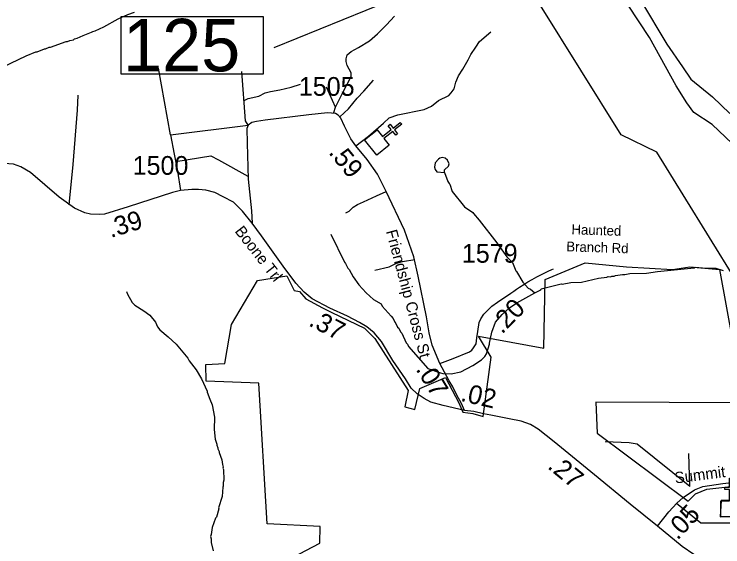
# Model space of a CAD drawing. Extents: x 1248089 to 1457196, y 820910 to 988753.
# Drawn here: x 1356872 to 1361597, y 883530 to 887081 of the extents above; entities that cross this region are included whole.
import ezdxf

# ---------------------------------------------------------------- set-up
doc = ezdxf.new("R2010")
doc.units = 0
for name, color, linetype in [('Exist Boundary Political City Limit New', 7, 'Continuous'), ('Exist Cultural Church CELL', 7, 'Continuous'), ('Exist Hydrographic Misc Water Feature', 7, 'Continuous'), ('Exist Hydrographic River Shore', 7, 'Continuous'), ('Exist Road Non-System Type 51', 7, 'Continuous'), ('Exist Road Secondary Structure Private Number Label', 7, 'Continuous'), ('Exist Road Secondary Type 51 Attributed', 7, 'Continuous'), ('Exist Road Secondary Type 51 Label', 7, 'Continuous'), ('Map Preparation Boundary City Limit Buffer Line', 7, 'Continuous'), ('Prop GRAU CAT1 Cell', 7, 'Continuous'), ('Prop Lane Lines', 7, 'Continuous')]:
    doc.layers.add(name, color=color, linetype=linetype)

msp = doc.modelspace()

# ---------------------------------------------------------------- linework, layer by layer
at = {"layer": 'Exist Boundary Political City Limit New'}
for points in [[(1361685, 885308.3), (1361156.1, 886160.3), (1360919.8, 886275.9), (1360380.9, 887139)], [(1359277.1, 884918.7), (1359498.3, 884571.1), (1359477, 884464), (1359544.2, 884444.8), (1359576.8, 884585.1), (1359747.7, 884658.1), (1359836, 884490.9), (1359862.9, 884427.5), (1359930, 884418.5), (1359999.5, 884398.8), (1360053.3, 884795.3), (1359968.2, 884934.2), (1360402.9, 884855.2), (1360411.7, 885312.9), (1360680, 885423), (1360953.9, 885396.2), (1361262.1, 885379.1), (1361376.5, 885396.2), (1361576.1, 885378.4), (1361663.4, 884891.8)], [(1358727.2, 883460), (1358909, 883553.9), (1358912.7, 883664.7), (1358559.2, 883683.1), (1358504.2, 884622.1), (1358153.2, 884634.3), (1358150.7, 884746.5), (1358277.5, 884751.4), (1358321.4, 885011.7), (1358494.5, 885304.5), (1358689.5, 885336.2), (1358738.3, 885238.6), (1358774.9, 885231.3), (1358816.3, 885182.5), (1358928.5, 885123.7), (1358989.4, 885092), (1359208.8, 884987.1), (1359277.1, 884918.7)], [(1361728.6, 884490.8), (1360750.3, 884494.3), (1360759.1, 884287.4), (1361365.7, 883834.5), (1361414.1, 883882.9), (1361489.9, 883914.2), (1361770.2, 883946.6)], [(1361770.2, 883838.1), (1361585.5, 883838.1), (1361579.6, 883729.5), (1361919.7, 883738.3)]]:
    msp.add_lwpolyline(points, dxfattribs=at)
at = {"layer": 'Exist Cultural Church CELL'}
for points in [[(1359291.4, 886309.1), (1359326.9, 886264.5), (1359386.6, 886311.9), (1359366.7, 886337), (1359379.2, 886346.9), (1359399.1, 886321.8), (1359446.2, 886359.2), (1359456.1, 886346.7), (1359409, 886309.3), (1359428.9, 886284.2), (1359416.4, 886274.3), (1359396.5, 886299.3), (1359336.9, 886252), (1359372.7, 886206.8), (1359289.3, 886140.6), (1359208.1, 886242.9)], [(1361584.1, 883836.5), (1361641.1, 883836.2), (1361641.6, 883912.4), (1361609.6, 883912.6), (1361609.7, 883928.5), (1361641.7, 883928.3), (1361642.1, 883988.5), (1361658.1, 883988.4), (1361657.7, 883928.2), (1361689.7, 883928), (1361689.6, 883912), (1361657.6, 883912.2), (1361657.1, 883836.1), (1361714.8, 883835.6), (1361714, 883729.2), (1361583.4, 883730)]]:
    msp.add_lwpolyline(points, close=True, dxfattribs=at)
at = {"layer": 'Exist Hydrographic Misc Water Feature'}
for points in [[(1356694, 886681.9), (1356952.8, 886804), (1357017.4, 886830.4), (1357025.4, 886830.3), (1357073.8, 886849.2), (1357081.8, 886849), (1357106.1, 886860.5), (1357114.1, 886860.3), (1357218.9, 886897.9), (1357226.9, 886897.7), (1357243.1, 886905.3), (1357267.1, 886910.7), (1357275.2, 886916.6), (1357291.3, 886920.2), (1357331.8, 886939.3), (1357388.2, 886960), (1357396.4, 886965.8), (1357412.4, 886969.5), (1357469, 886996.1), (1357566.2, 887049.9), (1357630.9, 887078.4), (1357673.3, 887093.3)], [(1359740.3, 886025.9), (1359742, 886042.2), (1359768.6, 886067.5), (1359773, 886083.5), (1359761.5, 886107.7), (1359745.8, 886122.1), (1359725.8, 886124.5), (1359709.7, 886121), (1359701.6, 886115.1), (1359679.1, 886089.6), (1359674.5, 886061.7), (1359678.2, 886045.7), (1359689.7, 886029.4), (1359740.3, 886025.9)], [(1359740.3, 886025.9), (1359764.4, 885965.7), (1359772.1, 885951.5), (1359777.9, 885947.4), (1359792.9, 885899), (1359874.6, 885797.2), (1359929.7, 885759.9), (1359933.6, 885751.9), (1359972.6, 885707), (1360091.2, 885556.2), (1360157.6, 885463.7), (1360194.4, 885425.8), (1360217.1, 885369.3), (1360221.7, 885366.6), (1360263.5, 885294.3), (1360298.6, 885255.4), (1360314.4, 885247.1), (1360342.9, 885222.6)], [(1358982.5, 885613.6), (1359074.4, 885427.5), (1359082.2, 885419.3), (1359097.4, 885387), (1359105.2, 885378.8), (1359132.2, 885330.2), (1359171.1, 885277.3), (1359217.9, 885224.2), (1359268.9, 885179), (1359318.2, 885149.9), (1359325.9, 885133.7), (1359386.4, 885068.3), (1359398, 885052), (1359409.5, 885027.8), (1359417.3, 885019.6), (1359428.8, 884995.3), (1359436.6, 884987.2), (1359448.1, 884962.9), (1359455.9, 884954.7), (1359486.4, 884890), (1359494.3, 884881.8), (1359501.9, 884865.7), (1359630.7, 884718.7), (1359714, 884688.9), (1359729.9, 884684.5), (1359785.9, 884683.2), (1359850.2, 884697.7), (1359931.2, 884739.8), (1359988, 884776.5), (1360010.4, 884798.1), (1360020.8, 884815.8), (1360042.3, 884881.3), (1360040.9, 884888.2), (1360056.1, 884961), (1360081.6, 885028.4), (1360126.7, 885079.4), (1360175.6, 885122.2), (1360224.4, 885157.2), (1360342.9, 885222.6)], [(1360342.9, 885222.6), (1360384.4, 885243.5), (1360386.5, 885249.5), (1360519.2, 885282.4), (1360525.5, 885281.3), (1360583.5, 885293), (1360655.5, 885295.3), (1360768.1, 885320.7), (1360824.2, 885327.5), (1360832.3, 885331.3), (1360848.3, 885330.9), (1360856.4, 885334.7), (1360872.4, 885334.4), (1360880.5, 885338.2), (1360928.7, 885345), (1360944.7, 885344.7), (1360976.7, 885352), (1361088.8, 885353.4), (1361160.5, 885365.7), (1361405.6, 885390.1), (1361413.7, 885393.9), (1361461.6, 885388.9), (1361549.6, 885386.9), (1361600.2, 885372.3)], [(1357622, 885232.7), (1357627.5, 885214.5), (1357658.4, 885159.8), (1357675.9, 885141.4), (1357737.1, 885104), (1357776.5, 885075.1), (1357813.4, 885028.2), (1357828.7, 884995.9), (1357842.3, 884977.6), (1357899.3, 884930.3), (1357951.5, 884880.5), (1357996.6, 884828.5), (1358030.1, 884787.3), (1358039.7, 884769.1), (1358084.4, 884710.1), (1358121.1, 884649.3), (1358159.2, 884568.4), (1358159.1, 884560.4), (1358176, 884514), (1358193.2, 884475.6), (1358207.4, 884395.2), (1358205.6, 884311.4), (1358212.1, 884247.2), (1358223.4, 884214.9), (1358223.2, 884206.9), (1358230.9, 884190.7), (1358230.7, 884182.7), (1358238.4, 884166.6), (1358238.2, 884158.6), (1358257.1, 884110.1), (1358260.4, 884078), (1358266.1, 884061.9), (1358263.9, 884054), (1358267.7, 884045.9), (1358270.1, 883973.9), (1358265.8, 883958), (1358265.2, 883934), (1358263.1, 883928), (1358259.7, 883866.1), (1358234.1, 883790.6), (1358235.6, 883784.4), (1358220.6, 883727), (1358214.5, 883720.8), (1358191.1, 883659.6), (1358186.1, 883611.7), (1358181.8, 883597.9), (1358185.5, 883583.7), (1358184.9, 883559.8), (1358199.6, 883503.5)]]:
    msp.add_lwpolyline(points, dxfattribs=at)
at = {"layer": 'Exist Hydrographic River Shore'}
msp.add_lwpolyline([(1361659.3, 886219.3), (1361525.3, 886344.9), (1361403.7, 886425.6), (1361356.2, 886490.1), (1361285, 886602.2), (1361108.5, 886926.4), (1360966.4, 887141.1), (1360851, 887283.7), (1360812, 887304.1), (1360698.4, 887329.6), (1360494.8, 887366.9), (1360245.4, 887421.2), (1359936.1, 887503.7), (1359803.8, 887558), (1359742.7, 887612.3), (1359666.4, 887688.7), (1359603.6, 887795.7), (1359573.1, 887917.9), (1359546.1, 887983.3)], dxfattribs=at)
at = {"layer": 'Exist Road Non-System Type 51'}
for p, q in [((1357914.4, 886277.2), (1357833.8, 886721.2)), ((1359015.2, 886460.2), (1358955.4, 886593.9)), ((1357914.4, 886277.2), (1358432.3, 886341.5)), ((1361377.3, 883932.9), (1361370.5, 884151.4))]:
    msp.add_line(p, q, dxfattribs=at)
for points in [[(1360283.4, 888184.4), (1360207.9, 888095.3), (1360160.5, 888030.5), (1360147.5, 887980.8), (1360160.5, 887898.7), (1360195, 887825.3), (1360335.3, 887602.8), (1360375.9, 887560.6), (1360404, 887532.6), (1360483.8, 887513.1), (1360542.1, 887508.8), (1360632.7, 887482.9), (1360768.7, 887439.7), (1360852.9, 887407.3), (1360876.6, 887396.5), (1360928.4, 887346.8), (1361049.3, 887176.2), (1361224.1, 886880.3), (1361327.2, 886730.3), (1361383.3, 886648.2), (1361527.9, 886529.4), (1361644.5, 886419.3)], [(1359004.1, 886425.4), (1359015.2, 886460.2), (1359063.9, 886559.1), (1359119.5, 886664.9), (1359118.2, 886689.9), (1359093.1, 886738.6), (1359084.8, 886766.5), (1359084.8, 886783.2), (1359093.1, 886811), (1359119.5, 886831.9), (1359168.2, 886859.8), (1359240.6, 886904.3), (1359294.8, 886950.2), (1359354.6, 887010.1), (1359407.5, 887068.6)], [(1359151, 886203.5), (1359235, 886268.8), (1359335, 886353.6), (1359372.9, 886389.1), (1359429.9, 886410), (1359606.4, 886446.3), (1359653.6, 886468.4), (1359702.4, 886504.8), (1359770, 886538.3), (1359786.7, 886556.4), (1359806.4, 886583.8), (1359817.5, 886628.3), (1359834.5, 886669), (1359863.7, 886713.6), (1359898.5, 886776.2), (1359918, 886812.4), (1359950, 886861.2), (1359973.6, 886898.7), (1360050.9, 886964.2)], [(1358432.3, 886341.5), (1358415.5, 886369.9), (1358389.9, 886699.2)], [(1358404.6, 886506.2), (1358432.4, 886518.7), (1358503.3, 886534), (1358546.4, 886556.3), (1358581.2, 886564.6), (1358643.8, 886575.8), (1358718.9, 886595.3), (1358780.1, 886614.8)], [(1359044.4, 886396.2), (1359101.5, 886450.5), (1359158.5, 886521.5), (1359203, 886568.8), (1359267, 886641.2)], [(1357239.6, 885810.9), (1357265.2, 886078), (1357294.5, 886440.3), (1357298.1, 886541.8)], [(1357914.4, 886277.2), (1357939.4, 886147.9), (1357960.2, 886033.9), (1357981, 885904.6)], [(1357949.7, 886098.3), (1358183.4, 886135.9), (1358233.5, 886110.8), (1358429.6, 886000.8)], [(1359083.5, 885757.7), (1359105.9, 885768.1), (1359131.3, 885793.5), (1359161.1, 885811.5), (1359201.4, 885829.4), (1359288, 885869.8), (1359352.2, 885899.6)], [(1359277.6, 885375.1), (1359373.1, 885397.6), (1359420.9, 885421.5), (1359461.2, 885431.9), (1359543.4, 885445.4)], [(1361377.3, 883932.9), (1361026, 884214.6), (1360972.1, 884224.3), (1360811.8, 884231.1)], [(1361288.5, 883820.8), (1361450.6, 883691.1), (1361938.4, 883691.1)]]:
    msp.add_lwpolyline(points, dxfattribs=at)
at = {"layer": 'Exist Road Secondary Structure Private Number Label'}
msp.add_lwpolyline([(1360205.3, 888075.9), (1359677.6, 887293.3), (1358603.8, 886856.5)], dxfattribs=at)
msp.add_lwpolyline([(1357585.5, 887066.5), (1358532, 887066.5), (1358532, 886680), (1357585.5, 886680)], close=True, dxfattribs=at)
at = {"layer": 'Exist Road Secondary Type 51 Attributed'}
for points in [[(1359710.3, 884751.9), (1359658.9, 884873.6), (1359640.2, 884956.4), (1359620.4, 885062.8), (1359566.4, 885334.8), (1359537.7, 885462.9), (1359475, 885640), (1359351.8, 885899.7), (1359295.5, 886013.6), (1359224.9, 886113), (1359151, 886203.5), (1359115.7, 886249.9), (1359074.9, 886334.9), (1359049.5, 886386.7), (1359031.9, 886407.7), (1359014.2, 886417.7), (1358961.8, 886423.2), (1358837.1, 886408.9), (1358544.8, 886373.5), (1358488.6, 886365.8), (1358456.6, 886358.1), (1358432.3, 886341.5), (1358422.4, 886318.4), (1358424.6, 886221.2), (1358432.4, 885980.2), (1358454.5, 885770.4), (1358458.2, 885687.2)], [(1358458.2, 885687.2), (1358394.3, 885767.8), (1358333.6, 885827.4), (1358266.3, 885862.7), (1358210.1, 885891.4), (1358150.5, 885908), (1358100.9, 885912.4), (1358055.7, 885912.4), (1357981, 885904.6), (1357927.7, 885892.5), (1357632.1, 885796.5), (1357473.8, 885748), (1357439.6, 885745.8), (1357380.1, 885746.9), (1357343.7, 885756.8), (1357273.1, 885787.7), (1357171.6, 885860.6), (1356981.3, 886024.5), (1356917.3, 886064.2), (1356866.5, 886081.9), (1356804.8, 886085.2), (1356750.7, 886086.3), (1356691.2, 886081.9), (1356625.5, 886065.4)], [(1359875.6, 884438.9), (1359732.8, 884471.2), (1359651.2, 884495.5), (1359606, 884519.8), (1359559.6, 884550.7), (1359518.8, 884588.2), (1359480.2, 884648.9), (1359397.5, 884772.6), (1359320.3, 884898.4), (1359273.2, 884957.4), (1359222.5, 884997.1), (1359173.9, 885025.8), (1359094.5, 885066.7), (1358976.5, 885121.9), (1358858.5, 885183.7), (1358805.1, 885227.2), (1358751, 885286.8), (1358666.1, 885400.5), (1358520, 885603.3), (1358458.2, 885687.2)], [(1359710.3, 884751.9), (1359798.8, 884786.1), (1359907, 884829.3), (1359922.9, 884841.1), (1359935.2, 884857.7), (1359952.9, 884882.2), (1359957.4, 884924.4), (1359962.9, 884965.6), (1359972.3, 885025.8), (1359982.8, 885049.6), (1360003.9, 885081.9), (1360056.5, 885135.3), (1360095.2, 885161.1), (1360183, 885220), (1360203.3, 885233.6), (1360221.6, 885247.3), (1360241.9, 885260.9), (1360270.3, 885278.3), (1360296.6, 885295.8), (1360325, 885311.2), (1360357.4, 885330.6), (1360387.7, 885346), (1360414, 885359.5), (1360432.2, 885367.1), (1360457.5, 885378.3), (1360468.6, 885383.2)], [(1359875.6, 884438.9), (1359854.8, 884484.5), (1359824.1, 884541.5), (1359796.1, 884595.9), (1359771.7, 884636.2), (1359710.3, 884751.9)], [(1360001.9, 884416.5), (1359936, 884431.7), (1359875.6, 884438.9)], [(1361162, 883668.4), (1360979.2, 883814.2), (1360742.5, 884009.8), (1360472.3, 884230.8), (1360366.4, 884314.4), (1360314.6, 884345), (1360253.4, 884368.6), (1360172.6, 884382.3), (1360050.2, 884407), (1360001.9, 884416.5)], [(1361333.5, 883858.6), (1361407.9, 883910.8), (1361464.4, 883932), (1361596.9, 883953.2), (1361655.2, 883958.5)], [(1361162, 883668.4), (1361236.6, 883762.3), (1361291.4, 883820.6), (1361333.5, 883858.6)], [(1362972.7, 883393.2), (1362932.7, 883445.2), (1362877.6, 883504.9), (1362825.8, 883535.8), (1362771.5, 883551.7), (1362720.2, 883555.2), (1362623.1, 883557), (1362579, 883546.4), (1362515.4, 883526.9), (1362358.2, 883463.3), (1362310.6, 883447.4), (1362238.2, 883436.8), (1362051, 883433.3), (1361648.3, 883436.8), (1361517, 883440.4), (1361456.9, 883451), (1361403.9, 883479.3), (1361326.3, 883532.3), (1361162, 883668.4)]]:
    msp.add_lwpolyline(points, dxfattribs=at)
at = {"layer": 'Map Preparation Boundary City Limit Buffer Line'}
for points in [[(1361685, 885308.3), (1361156.1, 886160.3), (1360919.8, 886275.9), (1360380.9, 887139)], [(1359277.1, 884918.7), (1359498.3, 884571.1), (1359477, 884464), (1359544.2, 884444.8), (1359576.8, 884585.1), (1359747.7, 884658.1), (1359836, 884490.9), (1359862.9, 884427.5), (1359930, 884418.5), (1359999.5, 884398.8), (1360053.3, 884795.3), (1359968.2, 884934.2), (1360402.9, 884855.2), (1360411.7, 885312.9), (1360680, 885423), (1360953.9, 885396.2), (1361262.1, 885379.1), (1361376.5, 885396.2), (1361576.1, 885378.4), (1361663.4, 884891.8)], [(1358727.2, 883460), (1358909, 883553.9), (1358912.7, 883664.7), (1358559.2, 883683.1), (1358504.2, 884622.1), (1358153.2, 884634.3), (1358150.7, 884746.5), (1358277.5, 884751.4), (1358321.4, 885011.7), (1358494.5, 885304.5), (1358689.5, 885336.2), (1358738.3, 885238.6), (1358774.9, 885231.3), (1358816.3, 885182.5), (1358928.5, 885123.7), (1358989.4, 885092), (1359208.8, 884987.1), (1359277.1, 884918.7)], [(1361728.6, 884490.8), (1360750.3, 884494.3), (1360759.1, 884287.4), (1361365.7, 883834.5), (1361414.1, 883882.9), (1361489.9, 883914.2), (1361770.2, 883946.6)], [(1361770.2, 883838.1), (1361585.5, 883838.1), (1361579.6, 883729.5), (1361919.7, 883738.3)]]:
    msp.add_lwpolyline(points, dxfattribs=at)

# ---------------------------------------------------------------- texts
at = {"layer": 'Exist Road Secondary Structure Private Number Label'}
msp.add_text('125', height=350, dxfattribs=at).set_placement((1357598.1, 886699.7))
at = {"layer": 'Exist Road Secondary Type 51 Label'}
for s, height, rotation, p in [('Boone Trl', 75, 307.9436, (1358339.5, 885633.1)), ('Haunted ', 65.62, 358.1392, (1360587.2, 885613.8)), ('Friendship Cross St', 75, 285.0162, (1359350.5, 885633.6)), ('Branch Rd', 65.62, 358.1392, (1360552.8, 885500.1)), ('Summit Ave', 75, 7.3686, (1361280.4, 883951.8))]:
    msp.add_text(s, height=height, rotation=rotation, dxfattribs=at).set_placement(p)
at = {"layer": 'Prop GRAU CAT1 Cell'}
for s, rotation, p in [('.59', 309.2289, (1358964.1, 886157)), ('.39', 17.0375, (1357516, 885588.8)), ('.20', 45.4323, (1360124.6, 884944)), ('.37', 332.783, (1358829.5, 885008)), ('.07', 301.1722, (1359546.7, 884714.4)), ('.02', 346.957, (1359843.1, 884503.8)), ('.27', 320.7278, (1360422.2, 884058)), ('.05', 46.8116, (1361294.8, 883569.8))]:
    msp.add_text(s, height=125, rotation=rotation, dxfattribs=at).set_placement(p)
at = {"layer": 'Prop Lane Lines'}
for s, p in [('1505', (1358769.9, 886536.7)), ('1500', (1357661.9, 886010)), ('1579', (1359857.1, 885424.2))]:
    msp.add_text(s, height=125, dxfattribs=at).set_placement(p)

doc.saveas('drawing.dxf')
